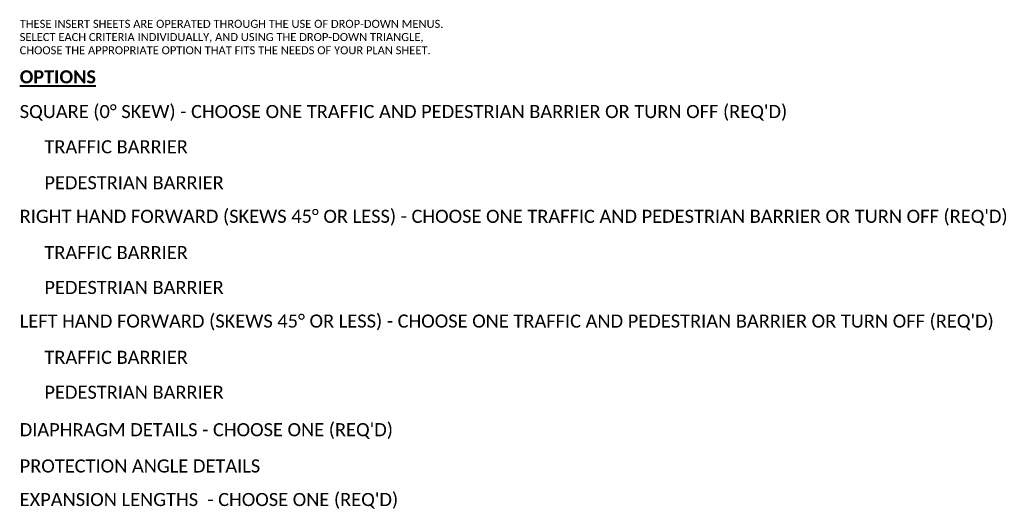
# Model space of a CAD drawing. Header units: metres. Extents: x -138 to 797, y -50 to 519.
# Tile 311 of 311: x 289 to 797, y 267 to 519. Entities that reach past the tile are written whole.
import ezdxf
from ezdxf.enums import TextEntityAlignment as Align

# ---------------------------------------------------------------- set-up
doc = ezdxf.new("R2010")
doc.units = ezdxf.units.M
doc.header["$MEASUREMENT"] = 0
for name, color, linetype, lineweight in [('B_ANNO_DIM', 7, 'Continuous', 18), ('B_ANNO_TEXT', 7, 'Continuous', 18), ('B_ANNO_TEXT_TITLE', 7, 'Continuous', 40)]:
    doc.layers.add(name, color=color, linetype=linetype, lineweight=lineweight)
doc.styles.add('Annotative', font='calibri.ttf', dxfattribs={"height": 0.0625})
doc.styles.get("Standard").update_dxf_attribs({"font": 'calibri.ttf'})
doc.styles.add('Title', font='calibrib.ttf', dxfattribs={"height": 0.125})

# ---------------------------------------------------------------- blocks, each defined once
blk = doc.blocks.new('INS_JTSS_ATGRSDWK+SS_BASE')
at = {"style": 'Annotative'}
blk.add_attdef('DIM12', text='', height=1.5, rotation=90, dxfattribs=at).set_placement((9.8635, -92.4421), align=Align.MIDDLE_CENTER)
at = {"layer": 'B_ANNO_DIM', "lineweight": 30}
for tag, p in [('BAR1', (10.7294, -248.1165)), ('BAR3', (129.0984, -257.5272))]:
    blk.add_attdef(tag, text='', height=1.5, dxfattribs=at).set_placement(p, align=Align.TOP_LEFT)
at = {"layer": 'B_ANNO_DIM', "style": 'Annotative'}
for tag, p in [('BAR2', (96.1024, -274.8563)), ('BAR4', (122.9444, -296.1127))]:
    blk.add_attdef(tag, text='', height=1.5, dxfattribs=at).set_placement(p, align=Align.TOP_LEFT)
at = {"layer": 'B_ANNO_TEXT', "color": 7, "linetype": 'Continuous', "lineweight": 18, "insert": (402, 252), "char_height": 4.5, "width": 226.616686, "attachment_point": 1, "line_spacing_factor": 0.990002, "style": 'Annotative'}
blk.add_mtext('{\\H0.91667x;\\C256;THESE INSERT SHEETS ARE OPERATED THROUGH THE USE OF DROP-DOWN MENUS. SELECT EACH CRITERIA INDIVIDUALLY, AND USING THE DROP-DOWN TRIANGLE, CHOOSE THE APPROPRIATE OPTION THAT FITS THE NEEDS OF YOUR PLAN SHEET.}', dxfattribs=at)
at = {"layer": 'B_ANNO_TEXT', "char_height": 6.75, "attachment_point": 4, "line_spacing_factor": 0.8, "style": 'Annotative'}
for s, insert, width in [("SQUARE (0%%D SKEW) - CHOOSE ONE TRAFFIC AND PEDESTRIAN BARRIER OR TURN OFF (REQ'D) ", (402, 204), 419.458678), ("RIGHT HAND FORWARD (SKEWS 45%%D OR LESS) - CHOOSE ONE TRAFFIC AND PEDESTRIAN BARRIER OR TURN OFF (REQ'D) ", (402, 150), 549.9328), ("LEFT HAND FORWARD (SKEWS 45%%D OR LESS) - CHOOSE ONE TRAFFIC AND PEDESTRIAN BARRIER OR TURN OFF (REQ'D) ", (402, 96), 536.499806)]:
    blk.add_mtext(s, dxfattribs=dict(at, insert=insert, width=width))
at = {"layer": 'B_ANNO_TEXT', "style": 'Annotative'}
for tag, p in [('SS', (321.0554, -84.683)), ('BID#', (275.9705, -312.1489))]:
    blk.add_attdef(tag, p, '', height=1.5, dxfattribs=at)
at = {"layer": 'B_ANNO_TEXT_TITLE', "color": 7, "linetype": 'Continuous', "lineweight": 40, "insert": (402, 226), "char_height": 6.750027, "attachment_point": 1, "line_spacing_factor": 0.8, "style": 'Title'}
blk.add_mtext('{\\LOPTIONS}', dxfattribs=at)
blk = doc.blocks.new('*U1778')
at = {"layer": 'B_ANNO_TEXT', "insert": (402, 320.49), "char_height": 6.75, "width": 238.8442, "attachment_point": 4, "line_spacing_factor": 0.8, "style": 'Annotative'}
blk.add_mtext("EXPANSION LENGTHS  - CHOOSE ONE (REQ'D)", dxfattribs=at)
at = {"layer": 'B_ANNO_TEXT', "style": 'Annotative'}
for tag, p in [('JO1', (357.19, 85.33)), ('JO2', (357.19, 82.39)), ('JO3', (357.19, 79.39)), ('JO4', (357.19, 76.43)), ('JO5', (357.19, 73.44)), ('JO6', (357.19, 70.33)), ('JO7', (357.19, 67.48)), ('JO8', (357.19, 64.5)), ('JO9', (357.19, 61.53))]:
    blk.add_attdef(tag, text='', height=1.5, dxfattribs=at).set_placement(p, align=Align.CENTER)
blk = doc.blocks.new('*U976')
at = {"layer": 'B_ANNO_TEXT', "insert": (402, 338.49), "char_height": 6.75, "width": 238.8442, "attachment_point": 4, "line_spacing_factor": 0.8, "style": 'Annotative'}
blk.add_mtext('PROTECTION ANGLE DETAILS', dxfattribs=at)
blk = doc.blocks.new('*U1006')
at = {"layer": 'B_ANNO_TEXT', "insert": (402, 356.4871), "char_height": 6.75, "width": 238.844181, "attachment_point": 4, "line_spacing_factor": 0.8, "style": 'Annotative'}
blk.add_mtext("DIAPHRAGM DETAILS - CHOOSE ONE (REQ'D)", dxfattribs=at)
blk = doc.blocks.new('*U94')
at = {"layer": 'B_ANNO_TEXT', "insert": (414.75, 186), "char_height": 6.75, "width": 419.4587, "attachment_point": 4, "line_spacing_factor": 0.8, "style": 'Annotative'}
blk.add_mtext('TRAFFIC BARRIER ', dxfattribs=at)
blk = doc.blocks.new('*U309')
at = {"layer": 'B_ANNO_TEXT', "insert": (414.75, 132), "char_height": 6.75, "width": 419.4587, "attachment_point": 4, "line_spacing_factor": 0.8, "style": 'Annotative'}
blk.add_mtext('TRAFFIC BARRIER', dxfattribs=at)
blk = doc.blocks.new('*U739')
at = {"layer": 'B_ANNO_TEXT', "insert": (414.7522, 78), "char_height": 6.75, "width": 419.458678, "attachment_point": 4, "line_spacing_factor": 0.8, "style": 'Annotative'}
blk.add_mtext('TRAFFIC BARRIER', dxfattribs=at)
blk = doc.blocks.new('*U2617')
at = {"layer": 'B_ANNO_TEXT', "insert": (414.75, 168), "char_height": 6.75, "width": 419.4587, "attachment_point": 4, "line_spacing_factor": 0.8, "style": 'Annotative'}
blk.add_mtext('PEDESTRIAN BARRIER ', dxfattribs=at)
blk = doc.blocks.new('*U4196')
at = {"layer": 'B_ANNO_TEXT', "insert": (414.75, 114), "char_height": 6.75, "width": 419.4587, "attachment_point": 4, "line_spacing_factor": 0.8, "style": 'Annotative'}
blk.add_mtext('PEDESTRIAN BARRIER', dxfattribs=at)
blk = doc.blocks.new('*U5621')
at = {"layer": 'B_ANNO_TEXT', "insert": (414.7522, 60), "char_height": 6.75, "width": 419.458678, "attachment_point": 4, "line_spacing_factor": 0.8, "style": 'Annotative'}
blk.add_mtext('PEDESTRIAN BARRIER', dxfattribs=at)
at = {"layer": 'B_ANNO_TEXT', "style": 'Annotative'}
blk.add_attdef('DIM8', text='', height=1.5, dxfattribs=at).set_placement((182.277, 126.1044), align=Align.MIDDLE_CENTER)
blk.add_attdef('DIM10', text='', height=1.5, rotation=300, dxfattribs=at).set_placement((32.2459, 105.4056), align=Align.MIDDLE_CENTER)

msp = doc.modelspace()

# ---------------------------------------------------------------- block references
msp.add_blockref('INS_JTSS_ATGRSDWK+SS_BASE', (-112.83, 266.84))

# ---------------------------------------------------------------- next in the draw order: block references
for name, p in [('*U94', (-112.83, 267.36)), ('*U309', (-112.83, 266.84)), ('*U976', (-112.83, -49.65)), ('*U1778', (-112.83, -49.65))]:
    msp.add_blockref(name, p)

# ---------------------------------------------------------------- next in the draw order: block references
msp.add_blockref('*U1006', (-112.83, -49.65))

# ---------------------------------------------------------------- next in the draw order: block references
msp.add_blockref('*U739', (-112.83, 266.84))

# ---------------------------------------------------------------- next in the draw order: block references
for name in ['*U2617', '*U4196']:
    msp.add_blockref(name, (-112.83, 266.84))

# ---------------------------------------------------------------- next in the draw order: block references
msp.add_blockref('*U5621', (-112.83, 266.84))

doc.saveas('drawing.dxf')
